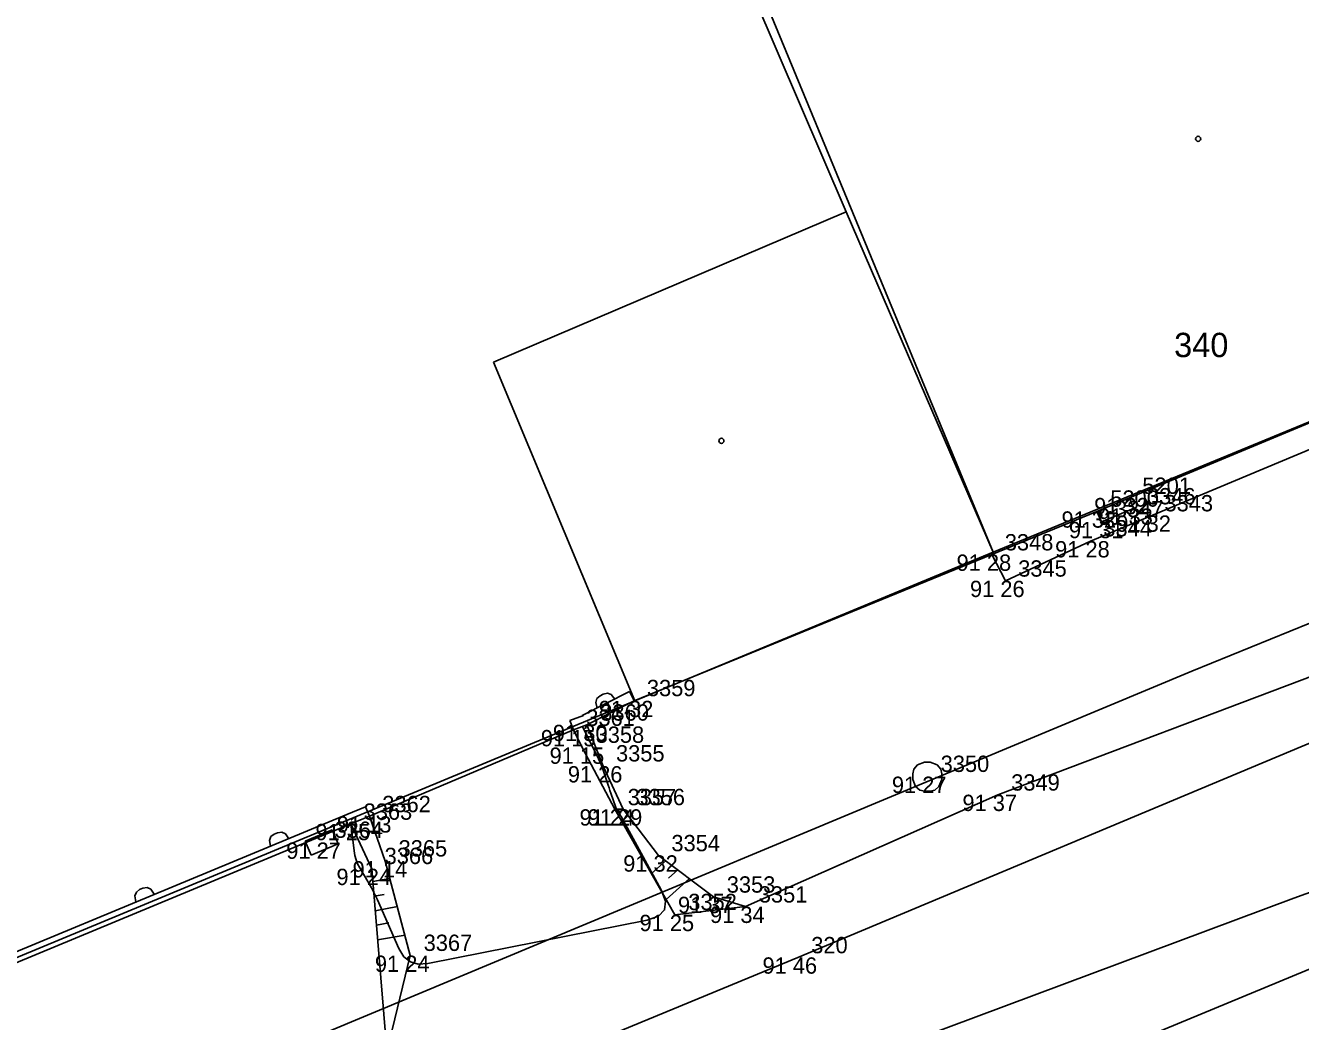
# Model space of a CAD drawing. Extents: x -711081 to -709338, y -1025122 to -1024092.
# Drawn here: x -710516.33 to -710494.46, y -1024820.36 to -1024803.28 of the extents above; entities that cross this region are included whole.
import ezdxf

# ---------------------------------------------------------------- set-up
doc = ezdxf.new("R2010")
doc.units = 0
for name, color, linetype in [('Ex_Minor Contours', 7, 'Continuous'), ('Z_anglicke_dvorky', 7, 'Continuous'), ('Z_betonova_konstrukce', 7, 'Continuous'), ('Z_body', 7, 'Continuous'), ('Z_body_cisla', 7, 'Continuous'), ('Z_body_vysky_redukovane', 7, 'Continuous'), ('Z_budova', 7, 'Continuous'), ('Z_hrany_paty', 7, 'Continuous'), ('Z_katastr_cisla_stavebni', 7, 'Continuous'), ('Z_katastr_hranice', 7, 'Continuous'), ('Z_katastr_hranice_katastralniho_uzemi', 7, 'Continuous'), ('Z_katastr_vnitrni_kresba', 7, 'Continuous'), ('Z_katastr_znacky_budov', 7, 'Continuous'), ('Z_komunikace', 7, 'Continuous'), ('Z_komunikace_osa', 7, 'Continuous'), ('Z_pilire', 7, 'Continuous'), ('Z_ploty', 7, 'Continuous'), ('Z_ploty_znacky', 7, 'Continuous'), ('Z_rozhranni', 7, 'Continuous'), ('Z_site_kanalizace_znaky', 7, 'Continuous'), ('Z_technicke_srafy', 7, 'Continuous'), ('Z_vstupy', 7, 'Continuous')]:
    doc.layers.add(name, color=color, linetype=linetype)

# ---------------------------------------------------------------- blocks, each defined once
blk = doc.blocks.new('POINT_DISPLAY')
blk.add_line((0, 0), (0, 0))
blk = doc.blocks.new('Z666')
for p, q in [((-0.25, 0.13), (-0.25, -0.13)), ((0.25, 0.13), (-0.25, 0.13)), ((0.25, -0.13), (0.25, 0.13)), ((-0.25, -0.13), (0.25, -0.13))]:
    blk.add_line(p, q)
blk = doc.blocks.new('Z216')
for p, q in [((-0.17, 0), (-0.15, 0.1)), ((-0.15, 0.1), (-0.1, 0.15)), ((-0.1, 0.15), (-0.03, 0.17)), ((-0.03, 0.17), (0.03, 0.17)), ((0.03, 0.17), (0.1, 0.15)), ((0.1, 0.15), (0.15, 0.1)), ((0.15, 0.1), (0.17, 0))]:
    blk.add_line(p, q)
blk = doc.blocks.new('Z620')
for p, q in [((-0.17, 0.2), (-0.05, 0.25)), ((-0.05, 0.25), (0.05, 0.25)), ((0.05, 0.25), (0.17, 0.2)), ((-0.25, 0.05), (-0.23, 0.13)), ((-0.25, -0.05), (-0.25, 0.05)), ((-0.23, 0.13), (-0.17, 0.2)), ((0.17, 0.2), (0.23, 0.13)), ((0.23, 0.13), (0.25, 0.05)), ((0.25, 0.05), (0.25, -0.05)), ((-0.2, -0.17), (-0.25, -0.05)), ((-0.13, -0.23), (-0.2, -0.17)), ((0.2, -0.17), (0.13, -0.23)), ((0.25, -0.05), (0.2, -0.17)), ((-0.05, -0.25), (-0.13, -0.23)), ((0.05, -0.25), (-0.05, -0.25)), ((0.13, -0.23), (0.05, -0.25))]:
    blk.add_line(p, q)

msp = doc.modelspace()

# ---------------------------------------------------------------- linework, layer by layer
at = {"layer": 'Ex_Minor Contours'}
for points in [[(-710506.777, -1024815.3), (-710506.733, -1024815.388), (-710506.714, -1024815.425), (-710506.5, -1024815.857), (-710506.477, -1024815.904), (-710506.456, -1024815.952), (-710506.437, -1024816.001), (-710506.42, -1024816.051), (-710506.351, -1024816.257), (-710506.335, -1024816.304), (-710506.32, -1024816.35), (-710506.304, -1024816.396), (-710506.288, -1024816.443), (-710506.202, -1024816.692), (-710506.196, -1024816.706), (-710506.19, -1024816.719), (-710506.183, -1024816.732), (-710506.176, -1024816.745), (-710506.143, -1024816.794), (-710506.135, -1024816.806), (-710506.127, -1024816.819), (-710506.119, -1024816.832), (-710506.112, -1024816.845), (-710505.424, -1024818.102), (-710505.352, -1024818.295), (-710505.368, -1024818.447), (-710505.474, -1024818.556), (-710505.668, -1024818.624), (-710509.43, -1024819.367), (-710509.592, -1024819.377), (-710509.729, -1024819.338), (-710509.839, -1024819.249), (-710509.924, -1024819.11), (-710510.294, -1024818.276), (-710510.327, -1024818.205), (-710510.362, -1024818.135), (-710510.398, -1024818.065), (-710510.437, -1024817.997), (-710510.598, -1024817.725), (-710510.633, -1024817.656), (-710510.661, -1024817.585), (-710510.682, -1024817.511), (-710510.695, -1024817.435), (-710510.75, -1024816.97)], [(-710516.737, -1024826.833), (-710515.975, -1024826.564), (-710515.221, -1024826.274), (-710514.476, -1024825.963), (-710513.739, -1024825.632), (-710509.44, -1024823.628), (-710508.76, -1024823.324), (-710508.072, -1024823.041), (-710507.375, -1024822.781), (-710506.67, -1024822.542), (-710503.831, -1024821.63), (-710503.123, -1024821.398), (-710502.417, -1024821.158), (-710501.715, -1024820.909), (-710501.015, -1024820.653), (-710494.569, -1024818.245), (-710494.016, -1024818.044)]]:
    msp.add_lwpolyline(points, dxfattribs=at)
at = {"layer": 'Z_anglicke_dvorky'}
for p, q in [((-710497.32, -1024811.56), (-710497.39, -1024811.38)), ((-710497.87, -1024811.79), (-710497.95, -1024811.61)), ((-710497.32, -1024811.56), (-710497.87, -1024811.79))]:
    msp.add_line(p, q, dxfattribs=at)
at = {"layer": 'Z_betonova_konstrukce'}
for p, q in [((-710506.93, -1024815.36), (-710506.78, -1024815.66)), ((-710506.7, -1024815.27), (-710506.42, -1024815.98)), ((-710506.22, -1024816.72), (-710506.78, -1024815.66)), ((-710506.42, -1024815.98), (-710506.08, -1024816.72)), ((-710506.08, -1024816.72), (-710506.22, -1024816.72))]:
    msp.add_line(p, q, dxfattribs=at)
at = {"layer": 'Z_budova'}
for p, q in [((-710488.55, -1024807.69), (-710497.39, -1024811.38)), ((-710497.39, -1024811.38), (-710497.95, -1024811.61)), ((-710497.95, -1024811.61), (-710499.75, -1024812.35)), ((-710499.75, -1024812.35), (-710505.89, -1024814.86)), ((-710505.97, -1024814.7), (-710505.89, -1024814.86))]:
    msp.add_line(p, q, dxfattribs=at)
at = {"layer": 'Z_hrany_paty'}
for p, q in [((-710506.08, -1024816.72), (-710505.47, -1024817.51)), ((-710510.75, -1024816.97), (-710510.39, -1024817.74)), ((-710504.53, -1024818.22), (-710505.47, -1024817.51)), ((-710510.39, -1024817.74), (-710510.13, -1024820.88)), ((-710504.53, -1024818.22), (-710503.98, -1024818.39))]:
    msp.add_line(p, q, dxfattribs=at)
at = {"layer": 'Z_katastr_hranice'}
for p, q in [((-710502.25, -1024806.47), (-710505.07, -1024799.91)), ((-710499.73, -1024812.31), (-710502.25, -1024806.47)), ((-710499.73, -1024812.31), (-710488.44, -1024807.65)), ((-710505.88, -1024814.86), (-710499.73, -1024812.31)), ((-710519.08, -1024820.34), (-710505.88, -1024814.86))]:
    msp.add_line(p, q, dxfattribs=at)
at = {"layer": 'Z_katastr_hranice_katastralniho_uzemi'}
for p, q in [((-710392.31, -1024771.94), (-710496.32, -1024814.35)), ((-710392.31, -1024771.94), (-710496.32, -1024814.35)), ((-710496.32, -1024814.35), (-710587.89, -1024852.54)), ((-710496.32, -1024814.35), (-710587.89, -1024852.54))]:
    msp.add_line(p, q, dxfattribs=at)
at = {"layer": 'Z_katastr_vnitrni_kresba'}
for p, q in [((-710499.73, -1024812.31), (-710503.85, -1024802.35)), ((-710508.3, -1024809.05), (-710502.25, -1024806.47)), ((-710505.88, -1024814.86), (-710508.3, -1024809.05))]:
    msp.add_line(p, q, dxfattribs=at)
at = {"layer": 'Z_katastr_znacky_budov'}
for centre in [(-710496.212, -1024805.22), (-710504.392, -1024810.4)]:
    msp.add_circle(centre, 0.0437, dxfattribs=at)
at = {"layer": 'Z_komunikace'}
for p, q in [((-710503.08, -1024819.26), (-710490.23, -1024813.88)), ((-710516.23, -1024824.69), (-710503.08, -1024819.26))]:
    msp.add_line(p, q, dxfattribs=at)
at = {"layer": 'Z_komunikace_osa'}
msp.add_line((-710501.91, -1024822.61), (-710488.66, -1024817.12), dxfattribs=at)
at = {"layer": 'Z_ploty'}
for p, q in [((-710506.78, -1024815.11), (-710505.97, -1024814.7)), ((-710506.7, -1024815.27), (-710505.89, -1024814.86)), ((-710506.76, -1024815.11), (-710506.99, -1024815.2)), ((-710506.99, -1024815.2), (-710506.93, -1024815.36)), ((-710506.7, -1024815.27), (-710506.93, -1024815.36)), ((-710510.5, -1024816.68), (-710510.82, -1024816.81)), ((-710510.5, -1024816.68), (-710510.43, -1024816.84)), ((-710510.82, -1024816.81), (-710517.79, -1024819.7)), ((-710510.43, -1024816.84), (-710510.75, -1024816.97)), ((-710510.75, -1024816.97), (-710517.72, -1024819.86))]:
    msp.add_line(p, q, dxfattribs=at)
at = {"layer": 'Z_rozhranni'}
for p, q in [((-710492.89, -1024809.96), (-710497.01, -1024811.68)), ((-710497.01, -1024811.68), (-710498.06, -1024812.12)), ((-710498.06, -1024812.12), (-710499.52, -1024812.8)), ((-710499.75, -1024812.35), (-710499.52, -1024812.8)), ((-710491.82, -1024813.51), (-710499.65, -1024816.47)), ((-710499.65, -1024816.47), (-710503.98, -1024818.39)), ((-710505.19, -1024818.53), (-710506.22, -1024816.72)), ((-710510.43, -1024816.84), (-710510.16, -1024817.61)), ((-710510.16, -1024817.61), (-710509.73, -1024819.23)), ((-710503.98, -1024818.39), (-710505.19, -1024818.53)), ((-710509.73, -1024819.23), (-710510.13, -1024820.88))]:
    msp.add_line(p, q, dxfattribs=at)
at = {"layer": 'Z_technicke_srafy'}
for p, q in [((-710505.34, -1024817.6), (-710505.59, -1024817.82)), ((-710505.14, -1024817.76), (-710505.3, -1024817.9)), ((-710510.37, -1024817.96), (-710510.08, -1024817.91)), ((-710504.94, -1024817.91), (-710505.34, -1024818.27)), ((-710510.35, -1024818.21), (-710510.18, -1024818.18)), ((-710510.33, -1024818.46), (-710509.95, -1024818.39)), ((-710510.31, -1024818.71), (-710510.1, -1024818.67)), ((-710510.29, -1024818.96), (-710509.82, -1024818.88))]:
    msp.add_line(p, q, dxfattribs=at)
at = {"layer": 'Z_vstupy'}
msp.add_line((-710510.43, -1024816.84), (-710506.93, -1024815.36), dxfattribs=at)

# ---------------------------------------------------------------- block references
at = {"layer": 'Z_body'}
for p in [(-710497.39, -1024811.38), (-710497.95, -1024811.61), (-710497.32, -1024811.56), (-710497.01, -1024811.68), (-710497.87, -1024811.79), (-710498.06, -1024812.12), (-710499.75, -1024812.35), (-710499.52, -1024812.8), (-710505.89, -1024814.86), (-710506.93, -1024815.36), (-710506.7, -1024815.27), (-710506.78, -1024815.66), (-710506.42, -1024815.98), (-710500.86, -1024816.16), (-710499.65, -1024816.47), (-710506.22, -1024816.72), (-710506.08, -1024816.72), (-710510.43, -1024816.84), (-710510.75, -1024816.97), (-710511.25, -1024817.29), (-710510.16, -1024817.61), (-710505.47, -1024817.51), (-710510.39, -1024817.74), (-710504.53, -1024818.22), (-710503.98, -1024818.39), (-710505.19, -1024818.53), (-710509.73, -1024819.23), (-710503.08, -1024819.26)]:
    msp.add_blockref('POINT_DISPLAY', p, dxfattribs=at)
at = {"layer": 'Z_pilire', "rotation": 22.500000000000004}
msp.add_blockref('Z666', (-710511.25, -1024817.29), dxfattribs=at)
at = {"layer": 'Z_ploty_znacky'}
for p, rotation in [((-710506.37, -1024814.91), 26.8), ((-710511.97, -1024817.29), 22.500000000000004), ((-710514.28, -1024818.24), 22.500000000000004)]:
    msp.add_blockref('Z216', p, dxfattribs=dict(at, rotation=rotation))
at = {"layer": 'Z_site_kanalizace_znaky'}
msp.add_blockref('Z620', (-710500.86, -1024816.16), dxfattribs=at)

# ---------------------------------------------------------------- texts
at = {"layer": 'Z_body_cisla'}
for s, p in [('5201', (-710497.17, -1024811.31)), ('5200', (-710497.72, -1024811.53)), ('3346', (-710497.09, -1024811.49)), ('3347', (-710497.64, -1024811.71)), ('3343', (-710496.79, -1024811.61)), ('3344', (-710497.84, -1024812.04)), ('3348', (-710499.53, -1024812.28)), ('3345', (-710499.3, -1024812.73)), ('3359', (-710505.67, -1024814.78)), ('3360', (-710506.47, -1024815.2)), ('3361', (-710506.71, -1024815.29)), ('3358', (-710506.55, -1024815.58)), ('3355', (-710506.2, -1024815.9)), ('3350', (-710500.63, -1024816.08)), ('3349', (-710499.42, -1024816.4)), ('3362', (-710510.21, -1024816.77)), ('3357', (-710506, -1024816.65)), ('3356', (-710505.85, -1024816.65)), ('3363', (-710510.53, -1024816.9)), ('3364', (-710511.03, -1024817.21)), ('3354', (-710505.25, -1024817.44)), ('3366', (-710510.17, -1024817.66)), ('3365', (-710509.93, -1024817.53)), ('3353', (-710504.3, -1024818.15)), ('3351', (-710503.75, -1024818.32)), ('3352', (-710504.96, -1024818.45)), ('3367', (-710509.5, -1024819.15)), ('320', (-710502.85, -1024819.19))]:
    msp.add_text(s, height=0.28, dxfattribs=at).set_placement(p)
at = {"layer": 'Z_body_vysky_redukovane'}
for s, p in [('91 32', (-710497.997, -1024811.66)), ('91 32', (-710498.557, -1024811.89)), ('91 33', (-710497.927, -1024811.84)), ('91 32', (-710497.617, -1024811.96)), ('91 31', (-710498.43, -1024812.07)), ('91 28', (-710498.667, -1024812.4)), ('91 28', (-710500.357, -1024812.63)), ('91 26', (-710500.127, -1024813.08)), ('91 32', (-710506.497, -1024815.14)), ('91 15', (-710507.49, -1024815.64)), ('91 30', (-710507.283, -1024815.55)), ('91 15', (-710507.34, -1024815.94)), ('91 26', (-710507.027, -1024816.26)), ('91 27', (-710501.467, -1024816.44)), ('91 37', (-710500.257, -1024816.75)), ('91 24', (-710506.827, -1024817)), ('91 29', (-710506.687, -1024817)), ('91 25', (-710511.357, -1024817.25)), ('91 13', (-710510.99, -1024817.12)), ('91 27', (-710511.857, -1024817.57)), ('91 14', (-710510.72, -1024817.89)), ('91 32', (-710506.077, -1024817.79)), ('91 24', (-710510.997, -1024818.02)), ('91 37', (-710505.137, -1024818.5)), ('91 34', (-710504.587, -1024818.67)), ('91 25', (-710505.797, -1024818.81)), ('91 24', (-710510.337, -1024819.51)), ('91 46', (-710503.687, -1024819.54))]:
    msp.add_text(s, height=0.28, dxfattribs=at).set_placement(p)
at = {"layer": 'Z_katastr_cisla_stavebni'}
msp.add_text('340', height=0.4175, dxfattribs=at).set_placement((-710496.625, -1024808.965))

doc.saveas('drawing.dxf')
